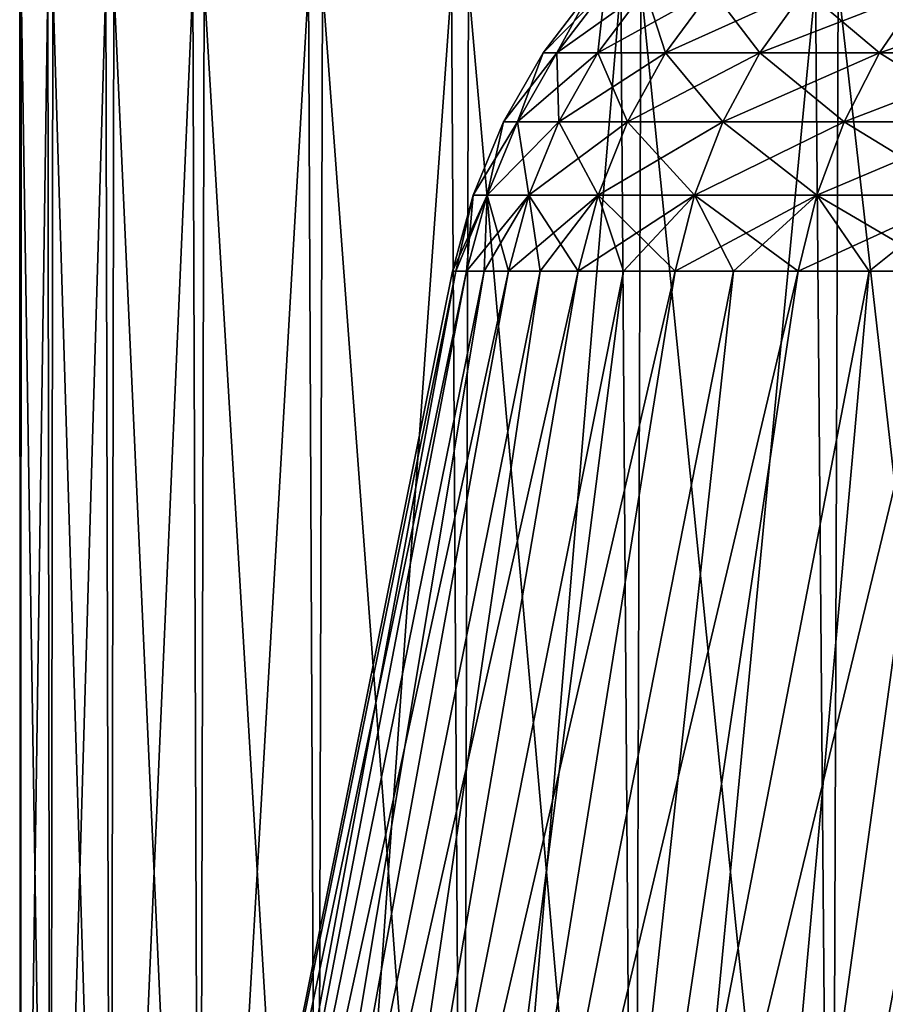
# Model space of a CAD drawing. Header units: metres. Extents: x -24 to 24, y -69 to 184.
# Tile 656 of 656: x -24.23 to -18.61, y 153.44 to 159.84. Entities that reach past the tile are written whole.
import ezdxf

# ---------------------------------------------------------------- set-up
doc = ezdxf.new("R2010")
doc.units = ezdxf.units.M
for name, color, linetype in [('4035', 7, 'CONTINUOUS'), ('4050', 7, 'CONTINUOUS'), ('4053', 7, 'CONTINUOUS')]:
    doc.layers.add(name, color=color, linetype=linetype)

msp = doc.modelspace()

# ---------------------------------------------------------------- linework, layer by layer
at = {"layer": '4035'}
for points in [[(-24.220176, 160.06449, -1.202322), (-24.225582, 147.8, -1.087972), (-24.230717, 160.06449, 0.966869)], [(-24.230717, 160.06449, 0.966869), (-24.225582, 147.8, 1.087972), (-24.047372, 160.06449, 3.128324)], [(-24.225582, 147.8, -1.087972), (-24.225582, 147.8, 1.087972), (-24.230717, 160.06449, 0.966869)], [(-24.030532, 147.8, -3.255157), (-24.225582, 147.8, -1.087972), (-24.220176, 160.06449, -1.202322)], [(-24.225582, 147.8, 1.087972), (-24.030532, 147.8, 3.255157), (-24.047372, 160.06449, 3.128324)], [(-24.015832, 160.06449, -3.361893), (-24.030532, 147.8, -3.255157), (-24.220176, 160.06449, -1.202322)], [(-24.047372, 160.06449, 3.128324), (-24.030532, 147.8, 3.255157), (-23.671606, 160.06449, 5.264747)], [(-23.642002, 147.8, -5.396133), (-24.030532, 147.8, -3.255157), (-24.015832, 160.06449, -3.361893)], [(-24.030532, 147.8, 3.255157), (-23.642002, 147.8, 5.396133), (-23.671606, 160.06449, 5.264747)], [(-23.61932, 160.06449, -5.494563), (-23.642002, 147.8, -5.396133), (-24.015832, 160.06449, -3.361893)], [(-23.671606, 160.06449, 5.264747), (-23.642002, 147.8, 5.396133), (-23.106427, 160.06449, 7.359043)], [(-23.063121, 147.8, -7.493662), (-23.642002, 147.8, -5.396133), (-23.61932, 160.06449, -5.494563)], [(-23.642002, 147.8, 5.396133), (-23.063121, 147.8, 7.493662), (-23.106427, 160.06449, 7.359043)], [(-23.033813, 160.06449, -7.583267), (-23.063121, 147.8, -7.493662), (-23.61932, 160.06449, -5.494563)], [(-23.106427, 160.06449, 7.359043), (-23.063121, 147.8, 7.493662), (-22.356358, 160.06449, 9.394454)], [(-22.298548, 147.8, -9.530857), (-23.063121, 147.8, -7.493662), (-23.033813, 160.06449, -7.583267)], [(-23.063121, 147.8, 7.493662), (-22.298548, 147.8, 9.530857), (-22.356358, 160.06449, 9.394454)], [(-22.263997, 160.06449, -9.611292), (-22.298548, 147.8, -9.530857), (-23.033813, 160.06449, -7.583267)], [(-22.356358, 160.06449, 9.394454), (-22.298548, 147.8, 9.530857), (-21.427399, 160.06449, 11.354693)], [(-21.354442, 147.8, -11.491315), (-22.298548, 147.8, -9.530857), (-22.263997, 160.06449, -9.611292)], [(-22.298548, 147.8, 9.530857), (-21.354442, 147.8, 11.491315), (-21.427399, 160.06449, 11.354693)], [(-21.316031, 160.06449, -11.56241), (-21.354442, 147.8, -11.491315), (-22.263997, 160.06449, -9.611292)], [(-21.427399, 160.06449, 11.354693), (-21.354442, 147.8, 11.491315), (-20.326985, 160.06449, 13.224076)], [(-20.238401, 147.8, -13.359252), (-21.354442, 147.8, -11.491315), (-21.316031, 160.06449, -11.56241)], [(-21.354442, 147.8, 11.491315), (-20.238401, 147.8, 13.359252), (-20.326985, 160.06449, 13.224076)], [(-20.1975, 160.06449, -13.421009), (-20.238401, 147.8, -13.359252), (-21.316031, 160.06449, -11.56241)], [(-20.326985, 160.06449, 13.224076), (-20.238401, 147.8, 13.359252), (-19.06392, 160.06449, 14.987643)], [(-18.959413, 147.8, -15.119628), (-20.238401, 147.8, -13.359252), (-20.1975, 160.06449, -13.421009)], [(-20.238401, 147.8, 13.359252), (-18.959413, 147.8, 15.119628), (-19.06392, 160.06449, 14.987643)], [(-18.917355, 160.06449, -15.172218), (-18.959413, 147.8, -15.119628), (-20.1975, 160.06449, -13.421009)], [(-19.06392, 160.06449, 14.987643), (-18.959413, 147.8, 15.119628), (-17.648311, 160.06449, 16.631284)], [(-17.527775, 147.8, -16.758269), (-18.959413, 147.8, -15.119628), (-18.917355, 160.06449, -15.172218)], [(-18.959413, 147.8, 15.119628), (-17.527775, 147.8, 16.758269), (-17.648311, 160.06449, 16.631284)], [(-17.485838, 160.06449, -16.802022), (-17.527775, 147.8, -16.758269), (-18.917355, 160.06449, -15.172218)]]:
    msp.add_3dface(points, dxfattribs=at)
at = {"layer": '4050'}
for points in [[(-23.336867, 147.74019, -3.161193), (-21.398623, 158.202198, -0.989318), (-23.526287, 147.74019, -1.056567)], [(-23.526287, 147.74019, -1.056567), (-21.42148, 158.202198, 0), (-23.526287, 147.74019, 1.056567)], [(-21.398623, 158.202198, -0.989318), (-21.42148, 158.202198, 0), (-23.526287, 147.74019, -1.056567)], [(-21.42148, 158.202198, 0), (-21.398623, 158.202198, 0.989318), (-23.526287, 147.74019, 1.056567)], [(-23.526287, 147.74019, 1.056567), (-21.3301, 158.202198, 1.976525), (-23.336867, 147.74019, 3.161193)], [(-21.398623, 158.202198, 0.989318), (-21.3301, 158.202198, 1.976525), (-23.526287, 147.74019, 1.056567)], [(-22.959552, 147.74019, -5.240368), (-21.216058, 158.202198, -2.959514), (-23.336867, 147.74019, -3.161193)], [(-21.216058, 158.202198, -2.959514), (-21.3301, 158.202198, -1.976525), (-23.336867, 147.74019, -3.161193)], [(-21.3301, 158.202198, -1.976525), (-21.398623, 158.202198, -0.989318), (-23.336867, 147.74019, -3.161193)], [(-21.3301, 158.202198, 1.976525), (-21.216058, 158.202198, 2.959514), (-23.336867, 147.74019, 3.161193)], [(-23.336867, 147.74019, 3.161193), (-21.056739, 158.202198, 3.936187), (-22.959552, 147.74019, 5.240368)], [(-21.216058, 158.202198, 2.959514), (-21.056739, 158.202198, 3.936187), (-23.336867, 147.74019, 3.161193)], [(-22.397381, 147.74019, -7.27735), (-20.852484, 158.202198, -4.90446), (-22.959552, 147.74019, -5.240368)], [(-20.852484, 158.202198, -4.90446), (-21.056739, 158.202198, -3.936187), (-22.959552, 147.74019, -5.240368)], [(-21.056739, 158.202198, -3.936187), (-21.216058, 158.202198, -2.959514), (-22.959552, 147.74019, -5.240368)], [(-21.056739, 158.202198, 3.936187), (-20.852484, 158.202198, 4.90446), (-22.959552, 147.74019, 5.240368)], [(-22.959552, 147.74019, 5.240368), (-20.603729, 158.202198, 5.862266), (-22.397381, 147.74019, 7.27735)], [(-20.852484, 158.202198, 4.90446), (-20.603729, 158.202198, 5.862266), (-22.959552, 147.74019, 5.240368)], [(-21.654879, 147.74019, -9.255739), (-20.311005, 158.202198, -6.807563), (-22.397381, 147.74019, -7.27735)], [(-20.311005, 158.202198, -6.807563), (-20.603729, 158.202198, -5.862266), (-22.397381, 147.74019, -7.27735)], [(-20.603729, 158.202198, -5.862266), (-20.852484, 158.202198, -4.90446), (-22.397381, 147.74019, -7.27735)], [(-20.603729, 158.202198, 5.862266), (-20.311005, 158.202198, 6.807563), (-22.397381, 147.74019, 7.27735)], [(-22.397381, 147.74019, 7.27735), (-19.974936, 158.202198, 7.738331), (-21.654879, 147.74019, 9.255739)], [(-20.311005, 158.202198, 6.807563), (-19.974936, 158.202198, 7.738331), (-22.397381, 147.74019, 7.27735)], [(-20.738025, 147.74019, -11.159607), (-19.596239, 158.202198, -8.652586), (-21.654879, 147.74019, -9.255739)], [(-19.596239, 158.202198, -8.652586), (-19.974936, 158.202198, -7.738331), (-21.654879, 147.74019, -9.255739)], [(-19.974936, 158.202198, -7.738331), (-20.311005, 158.202198, -6.807563), (-21.654879, 147.74019, -9.255739)], [(-19.974936, 158.202198, 7.738331), (-19.596239, 158.202198, 8.652586), (-21.654879, 147.74019, 9.255739)], [(-21.654879, 147.74019, 9.255739), (-19.175723, 158.202198, 9.548375), (-20.738025, 147.74019, 11.159607)], [(-19.596239, 158.202198, 8.652586), (-19.175723, 158.202198, 9.548375), (-21.654879, 147.74019, 9.255739)], [(-19.6542, 147.74019, -12.973624), (-18.714285, 158.202198, -10.423788), (-20.738025, 147.74019, -11.159607)], [(-18.714285, 158.202198, -10.423788), (-19.175723, 158.202198, -9.548375), (-20.738025, 147.74019, -11.159607)], [(-19.175723, 158.202198, -9.548375), (-19.596239, 158.202198, -8.652586), (-20.738025, 147.74019, -11.159607)], [(-19.175723, 158.202198, 9.548375), (-18.714285, 158.202198, 10.423788), (-20.738025, 147.74019, 11.159607)], [(-20.738025, 147.74019, 11.159607), (-18.21291, 158.202198, 11.276956), (-19.6542, 147.74019, 12.973624)], [(-18.714285, 158.202198, 10.423788), (-18.21291, 158.202198, 11.276956), (-20.738025, 147.74019, 11.159607)], [(-18.412131, 147.74019, -14.683185), (-17.672667, 158.202198, -12.106059), (-19.6542, 147.74019, -12.973624)], [(-17.672667, 158.202198, -12.106059), (-18.21291, 158.202198, -11.276956), (-19.6542, 147.74019, -12.973624)], [(-18.21291, 158.202198, -11.276956), (-18.714285, 158.202198, -10.423788), (-19.6542, 147.74019, -12.973624)], [(-18.21291, 158.202198, 11.276956), (-17.672667, 158.202198, 12.106059), (-19.6542, 147.74019, 12.973624)], [(-19.6542, 147.74019, 12.973624), (-17.09471, 158.202198, 12.909326), (-18.412131, 147.74019, 14.683185)], [(-17.672667, 158.202198, 12.106059), (-17.09471, 158.202198, 12.909326), (-19.6542, 147.74019, 12.973624)]]:
    msp.add_3dface(points, dxfattribs=at)
at = {"layer": '4053'}
for points in [[(-20.431807, 160.030435, 1.893286), (-20.832118, 159.620321, 0), (-20.519339, 160.030435, 0)], [(-20.832118, 159.620321, 0), (-20.743252, 159.620321, -1.922145), (-20.519339, 160.030435, 0)], [(-20.743252, 159.620321, 1.922145), (-20.832118, 159.620321, 0), (-20.431807, 160.030435, 1.893286)], [(-20.519339, 160.030435, 0), (-20.743252, 159.620321, -1.922145), (-20.431807, 160.030435, -1.893286)], [(-20.743252, 159.620321, -1.922145), (-20.477411, 159.620321, -3.827892), (-20.431807, 160.030435, -1.893286)], [(-20.169958, 160.030435, 3.770419), (-20.743252, 159.620321, 1.922145), (-20.431807, 160.030435, 1.893286)], [(-20.477411, 159.620321, 3.827892), (-20.743252, 159.620321, 1.922145), (-20.169958, 160.030435, 3.770419)], [(-20.431807, 160.030435, -1.893286), (-20.477411, 159.620321, -3.827892), (-20.169958, 160.030435, -3.770419)], [(-20.477411, 159.620321, -3.827892), (-20.036865, 159.620321, -5.70098), (-20.169958, 160.030435, -3.770419)], [(-19.736026, 160.030435, 5.615384), (-20.477411, 159.620321, 3.827892), (-20.169958, 160.030435, 3.770419)], [(-20.036865, 159.620321, 5.70098), (-20.477411, 159.620321, 3.827892), (-19.736026, 160.030435, 5.615384)], [(-20.169958, 160.030435, -3.770419), (-20.036865, 159.620321, -5.70098), (-19.736026, 160.030435, -5.615384)], [(-20.036865, 159.620321, -5.70098), (-19.425371, 159.620321, -7.525429), (-19.736026, 160.030435, -5.615384)], [(-19.133714, 160.030435, 7.41244), (-20.036865, 159.620321, 5.70098), (-19.736026, 160.030435, 5.615384)], [(-19.425371, 159.620321, 7.525429), (-20.036865, 159.620321, 5.70098), (-19.133714, 160.030435, 7.41244)], [(-19.736026, 160.030435, -5.615384), (-19.425371, 159.620321, -7.525429), (-19.133714, 160.030435, -7.41244)], [(-19.425371, 159.620321, -7.525429), (-18.648147, 159.620321, -9.285674), (-19.133714, 160.030435, -7.41244)], [(-18.368159, 160.030435, 9.146256), (-19.425371, 159.620321, 7.525429), (-19.133714, 160.030435, 7.41244)], [(-18.648147, 159.620321, 9.285674), (-19.425371, 159.620321, 7.525429), (-18.368159, 160.030435, 9.146256)], [(-19.133714, 160.030435, -7.41244), (-18.648147, 159.620321, -9.285674), (-18.368159, 160.030435, -9.146256)], [(-18.648147, 159.620321, -9.285674), (-17.711824, 159.620321, -10.966697), (-18.368159, 160.030435, -9.146256)], [(-17.445894, 160.030435, 10.80204), (-18.648147, 159.620321, 9.285674), (-18.368159, 160.030435, 9.146256)], [(-17.711824, 159.620321, 10.966697), (-18.648147, 159.620321, 9.285674), (-17.445894, 160.030435, 10.80204)], [(-20.743252, 159.620321, 1.922145), (-21.089525, 159.173369, 0), (-20.832118, 159.620321, 0)], [(-21.089525, 159.173369, 0), (-20.999561, 159.173369, -1.945896), (-20.832118, 159.620321, 0)], [(-20.999561, 159.173369, 1.945896), (-21.089525, 159.173369, 0), (-20.743252, 159.620321, 1.922145)], [(-20.832118, 159.620321, 0), (-20.999561, 159.173369, -1.945896), (-20.743252, 159.620321, -1.922145)], [(-20.999561, 159.173369, -1.945896), (-20.730436, 159.173369, -3.87519), (-20.743252, 159.620321, -1.922145)], [(-20.477411, 159.620321, 3.827892), (-20.999561, 159.173369, 1.945896), (-20.743252, 159.620321, 1.922145)], [(-20.730436, 159.173369, 3.87519), (-20.999561, 159.173369, 1.945896), (-20.477411, 159.620321, 3.827892)], [(-20.743252, 159.620321, -1.922145), (-20.730436, 159.173369, -3.87519), (-20.477411, 159.620321, -3.827892)], [(-20.730436, 159.173369, -3.87519), (-20.284446, 159.173369, -5.771422), (-20.477411, 159.620321, -3.827892)], [(-20.036865, 159.620321, 5.70098), (-20.730436, 159.173369, 3.87519), (-20.477411, 159.620321, 3.827892)], [(-20.284446, 159.173369, 5.771422), (-20.730436, 159.173369, 3.87519), (-20.036865, 159.620321, 5.70098)], [(-20.477411, 159.620321, -3.827892), (-20.284446, 159.173369, -5.771422), (-20.036865, 159.620321, -5.70098)], [(-20.284446, 159.173369, -5.771422), (-19.665396, 159.173369, -7.618415), (-20.036865, 159.620321, -5.70098)], [(-19.425371, 159.620321, 7.525429), (-20.284446, 159.173369, 5.771422), (-20.036865, 159.620321, 5.70098)], [(-19.665396, 159.173369, 7.618415), (-20.284446, 159.173369, 5.771422), (-19.425371, 159.620321, 7.525429)], [(-20.036865, 159.620321, -5.70098), (-19.665396, 159.173369, -7.618415), (-19.425371, 159.620321, -7.525429)], [(-19.665396, 159.173369, -7.618415), (-18.878569, 159.173369, -9.40041), (-19.425371, 159.620321, -7.525429)], [(-18.648147, 159.620321, 9.285674), (-19.665396, 159.173369, 7.618415), (-19.425371, 159.620321, 7.525429)], [(-18.878569, 159.173369, 9.40041), (-19.665396, 159.173369, 7.618415), (-18.648147, 159.620321, 9.285674)], [(-19.425371, 159.620321, -7.525429), (-18.878569, 159.173369, -9.40041), (-18.648147, 159.620321, -9.285674)], [(-18.878569, 159.173369, -9.40041), (-17.930675, 159.173369, -11.102204), (-18.648147, 159.620321, -9.285674)], [(-17.711824, 159.620321, 10.966697), (-18.878569, 159.173369, 9.40041), (-18.648147, 159.620321, 9.285674)], [(-17.930676, 159.173369, 11.102204), (-18.878569, 159.173369, 9.40041), (-17.711824, 159.620321, 10.966697)], [(-18.648147, 159.620321, -9.285674), (-17.930675, 159.173369, -11.102204), (-17.711824, 159.620321, -10.966697)], [(-20.999561, 159.173369, 1.945896), (-21.28728, 158.697011, 0), (-21.089525, 159.173369, 0)], [(-21.28728, 158.697011, 0), (-21.196473, 158.697011, -1.964142), (-21.089525, 159.173369, 0)], [(-21.196473, 158.697011, 1.964142), (-21.28728, 158.697011, 0), (-20.999561, 159.173369, 1.945896)], [(-21.089525, 159.173369, 0), (-21.196473, 158.697011, -1.964142), (-20.999561, 159.173369, -1.945896)], [(-21.196473, 158.697011, -1.964142), (-20.924824, 158.697011, -3.911527), (-20.999561, 159.173369, -1.945896)], [(-20.730436, 159.173369, 3.87519), (-21.196473, 158.697011, 1.964142), (-20.999561, 159.173369, 1.945896)], [(-20.924824, 158.697011, 3.911527), (-21.196473, 158.697011, 1.964142), (-20.730436, 159.173369, 3.87519)], [(-20.999561, 159.173369, -1.945896), (-20.924824, 158.697011, -3.911527), (-20.730436, 159.173369, -3.87519)], [(-20.924824, 158.697011, -3.911527), (-20.474652, 158.697011, -5.825541), (-20.730436, 159.173369, -3.87519)], [(-20.284446, 159.173369, 5.771422), (-20.924824, 158.697011, 3.911527), (-20.730436, 159.173369, 3.87519)], [(-20.474652, 158.697011, 5.825541), (-20.924824, 158.697011, 3.911527), (-20.284446, 159.173369, 5.771422)], [(-20.730436, 159.173369, -3.87519), (-20.474652, 158.697011, -5.825541), (-20.284446, 159.173369, -5.771422)], [(-20.474652, 158.697011, -5.825541), (-19.849798, 158.697011, -7.689853), (-20.284446, 159.173369, -5.771422)], [(-19.665396, 159.173369, 7.618415), (-20.474652, 158.697011, 5.825541), (-20.284446, 159.173369, 5.771422)], [(-19.849798, 158.697011, 7.689853), (-20.474652, 158.697011, 5.825541), (-19.665396, 159.173369, 7.618415)], [(-20.284446, 159.173369, -5.771422), (-19.849798, 158.697011, -7.689853), (-19.665396, 159.173369, -7.618415)], [(-19.849798, 158.697011, -7.689853), (-19.055592, 158.697011, -9.488557), (-19.665396, 159.173369, -7.618415)], [(-18.878569, 159.173369, 9.40041), (-19.849798, 158.697011, 7.689853), (-19.665396, 159.173369, 7.618415)], [(-19.055592, 158.697011, 9.488557), (-19.849798, 158.697011, 7.689853), (-18.878569, 159.173369, 9.40041)], [(-19.665396, 159.173369, -7.618415), (-19.055592, 158.697011, -9.488557), (-18.878569, 159.173369, -9.40041)], [(-19.055592, 158.697011, -9.488557), (-18.098811, 158.697011, -11.206309), (-18.878569, 159.173369, -9.40041)], [(-17.930676, 159.173369, 11.102204), (-19.055592, 158.697011, 9.488557), (-18.878569, 159.173369, 9.40041)], [(-18.098811, 158.697011, 11.206309), (-19.055592, 158.697011, 9.488557), (-17.930676, 159.173369, 11.102204)], [(-18.878569, 159.173369, -9.40041), (-18.098811, 158.697011, -11.206309), (-17.930675, 159.173369, -11.102204)], [(-21.196473, 158.697011, 1.964142), (-21.42148, 158.202198, 0), (-21.28728, 158.697011, 0)], [(-21.42148, 158.202198, 0), (-21.398623, 158.202198, -0.989318), (-21.28728, 158.697011, 0)], [(-21.398623, 158.202198, 0.989318), (-21.42148, 158.202198, 0), (-21.196473, 158.697011, 1.964142)], [(-21.398623, 158.202198, -0.989318), (-21.3301, 158.202198, -1.976525), (-21.28728, 158.697011, 0)], [(-21.3301, 158.202198, 1.976525), (-21.398623, 158.202198, 0.989318), (-21.196473, 158.697011, 1.964142)], [(-21.28728, 158.697011, 0), (-21.3301, 158.202198, -1.976525), (-21.196473, 158.697011, -1.964142)], [(-21.3301, 158.202198, -1.976525), (-21.216058, 158.202198, -2.959514), (-21.196473, 158.697011, -1.964142)], [(-20.924824, 158.697011, 3.911527), (-21.3301, 158.202198, 1.976525), (-21.196473, 158.697011, 1.964142)], [(-21.216058, 158.202198, 2.959514), (-21.3301, 158.202198, 1.976525), (-20.924824, 158.697011, 3.911527)], [(-21.216058, 158.202198, -2.959514), (-21.056739, 158.202198, -3.936187), (-21.196473, 158.697011, -1.964142)], [(-21.056739, 158.202198, 3.936187), (-21.216058, 158.202198, 2.959514), (-20.924824, 158.697011, 3.911527)], [(-21.196473, 158.697011, -1.964142), (-21.056739, 158.202198, -3.936187), (-20.924824, 158.697011, -3.911527)], [(-21.056739, 158.202198, -3.936187), (-20.852484, 158.202198, -4.90446), (-20.924824, 158.697011, -3.911527)], [(-20.474652, 158.697011, 5.825541), (-21.056739, 158.202198, 3.936187), (-20.924824, 158.697011, 3.911527)], [(-20.852484, 158.202198, 4.90446), (-21.056739, 158.202198, 3.936187), (-20.474652, 158.697011, 5.825541)], [(-20.924824, 158.697011, -3.911527), (-20.603729, 158.202198, -5.862266), (-20.474652, 158.697011, -5.825541)], [(-20.852484, 158.202198, -4.90446), (-20.603729, 158.202198, -5.862266), (-20.924824, 158.697011, -3.911527)], [(-20.603729, 158.202198, 5.862266), (-20.852484, 158.202198, 4.90446), (-20.474652, 158.697011, 5.825541)], [(-20.603729, 158.202198, -5.862266), (-20.311005, 158.202198, -6.807563), (-20.474652, 158.697011, -5.825541)], [(-19.849798, 158.697011, 7.689853), (-20.603729, 158.202198, 5.862266), (-20.474652, 158.697011, 5.825541)], [(-20.311005, 158.202198, 6.807563), (-20.603729, 158.202198, 5.862266), (-19.849798, 158.697011, 7.689853)], [(-20.474652, 158.697011, -5.825541), (-19.974936, 158.202198, -7.738331), (-19.849798, 158.697011, -7.689853)], [(-20.311005, 158.202198, -6.807563), (-19.974936, 158.202198, -7.738331), (-20.474652, 158.697011, -5.825541)], [(-19.974936, 158.202198, 7.738331), (-20.311005, 158.202198, 6.807563), (-19.849798, 158.697011, 7.689853)], [(-19.974936, 158.202198, -7.738331), (-19.596239, 158.202198, -8.652586), (-19.849798, 158.697011, -7.689853)], [(-19.055592, 158.697011, 9.488557), (-19.974936, 158.202198, 7.738331), (-19.849798, 158.697011, 7.689853)], [(-19.596239, 158.202198, 8.652586), (-19.974936, 158.202198, 7.738331), (-19.055592, 158.697011, 9.488557)], [(-19.849798, 158.697011, -7.689853), (-19.175723, 158.202198, -9.548375), (-19.055592, 158.697011, -9.488557)], [(-19.596239, 158.202198, -8.652586), (-19.175723, 158.202198, -9.548375), (-19.849798, 158.697011, -7.689853)], [(-19.175723, 158.202198, 9.548375), (-19.596239, 158.202198, 8.652586), (-19.055592, 158.697011, 9.488557)], [(-19.175723, 158.202198, -9.548375), (-18.714285, 158.202198, -10.423788), (-19.055592, 158.697011, -9.488557)], [(-18.098811, 158.697011, 11.206309), (-19.175723, 158.202198, 9.548375), (-19.055592, 158.697011, 9.488557)], [(-18.714285, 158.202198, 10.423788), (-19.175723, 158.202198, 9.548375), (-18.098811, 158.697011, 11.206309)], [(-19.055592, 158.697011, -9.488557), (-18.21291, 158.202198, -11.276956), (-18.098811, 158.697011, -11.206309)], [(-18.714285, 158.202198, -10.423788), (-18.21291, 158.202198, -11.276956), (-19.055592, 158.697011, -9.488557)], [(-18.21291, 158.202198, 11.276956), (-18.714285, 158.202198, 10.423788), (-18.098811, 158.697011, 11.206309)]]:
    msp.add_3dface(points, dxfattribs=at)

doc.saveas('drawing.dxf')
